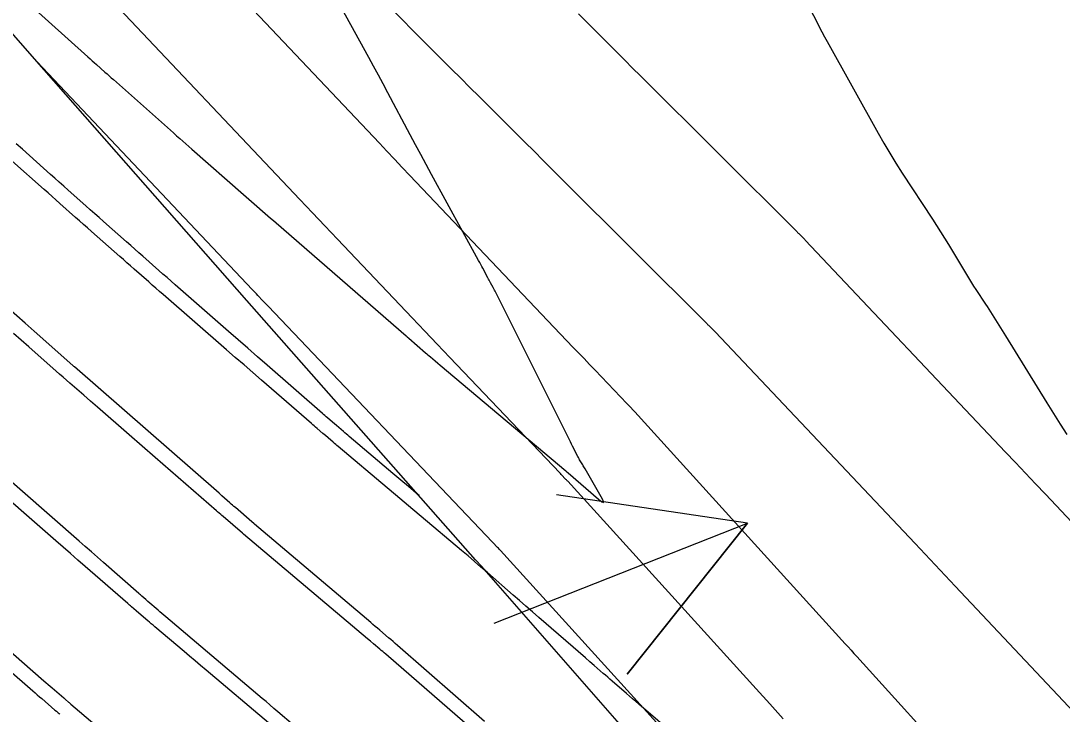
# Model space of a CAD drawing. Extents: x 954385 to 988206, y 1868364 to 1924553.
# Drawn here: x 955392.42 to 955424.79, y 1923316.1 to 1923337.66 of the extents above; entities that cross this region are included whole.
import ezdxf

# ---------------------------------------------------------------- set-up
doc = ezdxf.new("R2010")
doc.units = 0
for name, color, linetype in [('1', 7, 'Continuous'), ('Default', 7, 'Continuous'), ('Ex_Major Contours', 7, 'Continuous'), ('Ex_Minor Contours', 7, 'Continuous'), ('Perimeter', 7, 'Continuous'), ('Proposed Fill', 7, 'Continuous'), ('Slopes', 7, 'Continuous')]:
    doc.layers.add(name, color=color, linetype=linetype)

msp = doc.modelspace()

# ---------------------------------------------------------------- linework, layer by layer
for points in [[(955400.314, 1923341.68), (955405.811, 1923336.16), (955406.095, 1923335.875), (955406.379, 1923335.591), (955406.664, 1923335.306), (955406.948, 1923335.022), (955408.088, 1923333.886), (955408.373, 1923333.602), (955408.657, 1923333.318), (955408.942, 1923333.033), (955409.227, 1923332.749), (955413.743, 1923328.245), (955413.756, 1923328.232), (955413.768, 1923328.22), (955413.781, 1923328.207), (955413.794, 1923328.194), (955413.949, 1923328.044), (955413.962, 1923328.031), (955413.975, 1923328.019), (955413.988, 1923328.006), (955414, 1923327.993), (955420.218, 1923321.405), (955420.531, 1923321.074), (955420.844, 1923320.742), (955421.157, 1923320.41), (955421.469, 1923320.079), (955427.507, 1923313.663)], [(955397.231, 1923340.565), (955403.565, 1923333.856), (955403.802, 1923333.605), (955404.039, 1923333.354), (955404.277, 1923333.103), (955404.515, 1923332.853), (955409.585, 1923327.516), (955409.756, 1923327.336), (955409.928, 1923327.156), (955410.099, 1923326.975), (955410.271, 1923326.795), (955411.258, 1923325.757), (955411.279, 1923325.735), (955411.299, 1923325.714), (955411.32, 1923325.692), (955411.341, 1923325.671), (955411.491, 1923325.516), (955411.504, 1923325.502), (955411.508, 1923325.497), (955418.047, 1923318.287), (955418.137, 1923318.187), (955418.228, 1923318.087), (955418.318, 1923317.987), (955418.409, 1923317.887), (955424.895, 1923310.718)], [(955416.122, 1923315.95), (955415.699, 1923316.417), (955415.276, 1923316.883), (955409.421, 1923323.341), (955409.407, 1923323.355), (955409.394, 1923323.369), (955409.381, 1923323.383), (955409.367, 1923323.397), (955409.217, 1923323.553), (955409.194, 1923323.577), (955409.171, 1923323.6), (955405.754, 1923327.194), (955405.365, 1923327.603), (955404.977, 1923328.011), (955404.588, 1923328.42), (955404.2, 1923328.828), (955402.647, 1923330.463), (955402.259, 1923330.872), (955401.871, 1923331.281), (955401.483, 1923331.691), (955401.096, 1923332.1), (955395.118, 1923338.433)], [(955409.752, 1923337.873), (955410.716, 1923336.912), (955410.957, 1923336.672), (955411.198, 1923336.432), (955411.439, 1923336.191), (955411.68, 1923335.951), (955416.55, 1923331.094), (955416.563, 1923331.082), (955416.576, 1923331.069), (955416.589, 1923331.056), (955416.601, 1923331.044), (955416.757, 1923330.893), (955416.77, 1923330.881), (955416.782, 1923330.868), (955416.795, 1923330.855), (955416.807, 1923330.842), (955423.033, 1923324.247), (955423.342, 1923323.919), (955423.651, 1923323.592), (955423.96, 1923323.264), (955424.269, 1923322.936), (955430.343, 1923316.482)], [(955413.794, 1923314.058), (955407.333, 1923321.184), (955407.311, 1923321.208), (955407.289, 1923321.232), (955407.266, 1923321.256), (955407.243, 1923321.279), (955407.091, 1923321.437), (955407.084, 1923321.444), (955400.107, 1923328.781), (955400.026, 1923328.867), (955399.945, 1923328.952), (955399.783, 1923329.122), (955399.742, 1923329.165), (955399.702, 1923329.208), (955399.661, 1923329.25), (955399.621, 1923329.293), (955392.92, 1923336.391)]]:
    msp.add_lwpolyline(points)
at = {"layer": '1'}
for points in [[(955391.328, 1923339.39), (955394.505, 1923336.536), (955394.571, 1923336.477), (955394.637, 1923336.418), (955394.703, 1923336.36), (955394.769, 1923336.301), (955395.033, 1923336.066), (955395.099, 1923336.008), (955395.165, 1923335.949), (955395.231, 1923335.89), (955395.297, 1923335.832), (955397.169, 1923334.172), (955397.217, 1923334.13), (955397.264, 1923334.088), (955397.312, 1923334.046), (955397.36, 1923334.004), (955397.55, 1923333.836), (955397.645, 1923333.752), (955397.741, 1923333.668), (955399.339, 1923332.26), (955399.423, 1923332.186), (955399.508, 1923332.112), (955399.592, 1923332.038), (955399.677, 1923331.964), (955400.016, 1923331.669), (955400.1, 1923331.596), (955400.185, 1923331.522), (955400.27, 1923331.448), (955400.354, 1923331.375), (955404.397, 1923327.859), (955404.425, 1923327.835), (955404.48, 1923327.787), (955405, 1923327.339), (955405.038, 1923327.307), (955405.076, 1923327.275), (955405.114, 1923327.243), (955405.152, 1923327.21), (955405.304, 1923327.082), (955405.38, 1923327.018), (955405.456, 1923326.954), (955409.363, 1923323.662), (955409.381, 1923323.646), (955409.437, 1923323.598), (955410.374, 1923322.784), (955410.481, 1923322.7), (955410.533, 1923322.684), (955410.527, 1923322.737), (955410.465, 1923322.859), (955409.96, 1923323.73), (955409.942, 1923323.762), (955409.923, 1923323.793), (955409.905, 1923323.824), (955409.886, 1923323.856), (955409.81, 1923323.98), (955409.792, 1923324.011), (955409.774, 1923324.043), (955409.756, 1923324.075), (955409.739, 1923324.107), (955409.572, 1923324.433), (955409.539, 1923324.498), (955409.505, 1923324.564), (955409.472, 1923324.629), (955409.44, 1923324.694), (955407.183, 1923329.209), (955407.163, 1923329.248), (955407.143, 1923329.286), (955407.123, 1923329.325), (955407.103, 1923329.363), (955407.02, 1923329.515), (955406.999, 1923329.553), (955406.978, 1923329.592), (955406.958, 1923329.63), (955406.938, 1923329.668), (955406.783, 1923329.963), (955406.75, 1923330.025), (955406.718, 1923330.087), (955406.684, 1923330.148), (955406.651, 1923330.21), (955405.189, 1923332.885), (955405.022, 1923333.193), (955404.855, 1923333.501), (955404.689, 1923333.809), (955404.524, 1923334.118), (955403.831, 1923335.421), (955403.683, 1923335.697), (955403.535, 1923335.972), (955403.385, 1923336.247), (955403.235, 1923336.521), (955402.396, 1923338.04)], [(955416.76, 1923338.402), (955417.161, 1923337.63), (955417.242, 1923337.475), (955417.324, 1923337.321), (955417.407, 1923337.167), (955417.491, 1923337.014), (955419.068, 1923334.171), (955419.248, 1923333.855), (955419.433, 1923333.542), (955419.623, 1923333.232), (955419.819, 1923332.926), (955420.759, 1923331.489), (955420.885, 1923331.294), (955421.01, 1923331.098), (955421.132, 1923330.901), (955421.253, 1923330.703), (955421.844, 1923329.721), (955421.908, 1923329.616), (955421.973, 1923329.511), (955422.04, 1923329.408), (955422.107, 1923329.305), (955422.409, 1923328.852), (955422.462, 1923328.771), (955422.515, 1923328.689), (955422.567, 1923328.607), (955422.619, 1923328.524), (955422.823, 1923328.192), (955422.874, 1923328.109), (955422.925, 1923328.026), (955422.976, 1923327.943), (955423.028, 1923327.86), (955424.31, 1923325.781), (955424.517, 1923325.449), (955424.726, 1923325.119), (955424.938, 1923324.79)], [(955412.884, 1923315.331), (955411.632, 1923316.408), (955411.535, 1923316.491), (955411.438, 1923316.575), (955411.341, 1923316.659), (955411.245, 1923316.742), (955410.804, 1923317.125), (955410.734, 1923317.185), (955410.665, 1923317.245), (955410.596, 1923317.306), (955410.526, 1923317.366), (955410.248, 1923317.607), (955410.11, 1923317.728), (955409.971, 1923317.848), (955408.523, 1923319.107), (955408.323, 1923319.281), (955408.123, 1923319.454), (955407.923, 1923319.628), (955407.723, 1923319.802), (955406.924, 1923320.498), (955406.723, 1923320.672), (955406.523, 1923320.845), (955406.321, 1923321.017), (955406.119, 1923321.188), (955404.868, 1923322.242), (955404.602, 1923322.466), (955404.336, 1923322.69), (955404.07, 1923322.914), (955403.804, 1923323.139), (955402.288, 1923324.418), (955402.248, 1923324.452), (955402.208, 1923324.486), (955402.169, 1923324.52), (955402.129, 1923324.554), (955401.97, 1923324.69), (955401.891, 1923324.759), (955401.812, 1923324.827), (955401.629, 1923324.985), (955401.585, 1923325.022), (955401.541, 1923325.06), (955401.498, 1923325.098), (955401.454, 1923325.136), (955399.906, 1923326.483), (955399.633, 1923326.72), (955399.361, 1923326.957), (955399.088, 1923327.194), (955398.816, 1923327.431), (955396.846, 1923329.147), (955396.733, 1923329.246), (955396.62, 1923329.345), (955396.507, 1923329.443), (955396.395, 1923329.542), (955395.945, 1923329.938), (955395.833, 1923330.037), (955395.72, 1923330.136), (955395.608, 1923330.235), (955395.496, 1923330.335), (955394.613, 1923331.113), (955394.491, 1923331.221), (955394.368, 1923331.329), (955394.246, 1923331.438), (955394.123, 1923331.546), (955393.634, 1923331.98), (955393.511, 1923332.089), (955393.389, 1923332.197), (955393.266, 1923332.306), (955393.144, 1923332.415), (955392.136, 1923333.31)], [(955406.709, 1923315.398), (955403.767, 1923317.959), (955403.719, 1923318), (955403.672, 1923318.041), (955403.625, 1923318.081), (955403.577, 1923318.121), (955403.387, 1923318.282), (955403.291, 1923318.362), (955403.196, 1923318.442), (955399.347, 1923321.691), (955399.335, 1923321.702), (955399.31, 1923321.723), (955398.706, 1923322.244), (955398.672, 1923322.274), (955398.638, 1923322.303), (955398.536, 1923322.392), (955398.502, 1923322.421), (955396.594, 1923324.083), (955396.193, 1923324.432), (955395.792, 1923324.782), (955394.804, 1923325.643), (955394.589, 1923325.83), (955394.375, 1923326.016), (955393.946, 1923326.39), (955393.839, 1923326.483), (955393.732, 1923326.577), (955393.625, 1923326.671), (955393.518, 1923326.765), (955392.665, 1923327.517), (955392.426, 1923327.728), (955392.188, 1923327.939)], [(955400.119, 1923315.828), (955398.18, 1923317.465), (955398.01, 1923317.609), (955397.839, 1923317.753), (955397.668, 1923317.898), (955397.498, 1923318.042), (955396.585, 1923318.813), (955396.53, 1923318.86), (955396.474, 1923318.908), (955396.418, 1923318.955), (955396.363, 1923319.003), (955396.089, 1923319.239), (955396.003, 1923319.314), (955395.859, 1923319.438), (955395.83, 1923319.462), (955395.802, 1923319.487), (955395.773, 1923319.512), (955395.745, 1923319.537), (955394.422, 1923320.69), (955394.192, 1923320.891), (955393.963, 1923321.092), (955393.733, 1923321.292), (955393.503, 1923321.492), (955391.166, 1923323.528)], [(955388.527, 1923320.543), (955392.792, 1923316.823), (955392.862, 1923316.762), (955392.932, 1923316.701), (955393.003, 1923316.64), (955393.073, 1923316.579), (955393.482, 1923316.226), (955393.524, 1923316.19), (955393.579, 1923316.142), (955393.607, 1923316.118), (955393.634, 1923316.095)]]:
    msp.add_lwpolyline(points, dxfattribs=at)
at = {"layer": 'Default'}
msp.add_arc((956111.568, 1924014.493), 954.93, 205.346268, 226.414195, dxfattribs=at)
at = {"layer": 'Ex_Major Contours'}
msp.add_lwpolyline([(955400.898, 1923315.759), (955400.409, 1923316.174), (955400.287, 1923316.278), (955400.164, 1923316.382), (955400.042, 1923316.486), (955399.92, 1923316.589), (955396.927, 1923319.128), (955396.867, 1923319.179), (955396.806, 1923319.231), (955396.746, 1923319.282), (955396.686, 1923319.334), (955396.373, 1923319.605), (955396.302, 1923319.666), (955396.183, 1923319.769), (955396.159, 1923319.79), (955396.135, 1923319.811), (955396.112, 1923319.831), (955396.088, 1923319.852), (955394.994, 1923320.811), (955394.803, 1923320.977), (955394.613, 1923321.144), (955394.422, 1923321.31), (955394.232, 1923321.477), (955391.543, 1923323.828)], dxfattribs=at)
at = {"layer": 'Ex_Minor Contours'}
for points in [[(955404.8, 1923322.893), (955404.71, 1923322.969), (955404.469, 1923323.173), (955404.228, 1923323.377), (955403.987, 1923323.582), (955402.628, 1923324.734), (955402.584, 1923324.771), (955402.54, 1923324.808), (955402.496, 1923324.846), (955402.453, 1923324.883), (955402.231, 1923325.075), (955402.112, 1923325.178), (955401.953, 1923325.315), (955401.914, 1923325.349), (955401.874, 1923325.384), (955401.834, 1923325.418), (955401.795, 1923325.453), (955400.076, 1923326.953), (955399.776, 1923327.215), (955399.476, 1923327.477), (955399.177, 1923327.738), (955398.877, 1923328), (955397.216, 1923329.454), (955397.09, 1923329.564), (955396.965, 1923329.675), (955396.839, 1923329.785), (955396.713, 1923329.896), (955396.212, 1923330.339), (955396.086, 1923330.45), (955395.961, 1923330.561), (955395.835, 1923330.672), (955395.71, 1923330.783), (955394.992, 1923331.417), (955394.854, 1923331.539), (955394.716, 1923331.661), (955394.579, 1923331.784), (955394.441, 1923331.906), (955393.891, 1923332.395), (955393.753, 1923332.518), (955393.615, 1923332.64), (955393.478, 1923332.763), (955393.341, 1923332.885), (955392.468, 1923333.664), (955392.277, 1923333.835)], [(955406.838, 1923315.871), (955404.131, 1923318.237), (955404.062, 1923318.296), (955403.993, 1923318.356), (955403.924, 1923318.415), (955403.854, 1923318.474), (955403.576, 1923318.71), (955403.506, 1923318.769), (955403.437, 1923318.828), (955403.367, 1923318.887), (955403.298, 1923318.946), (955399.685, 1923322.007), (955399.665, 1923322.024), (955399.605, 1923322.077), (955399.089, 1923322.523), (955399.046, 1923322.56), (955399.004, 1923322.596), (955398.962, 1923322.633), (955398.919, 1923322.67), (955398.75, 1923322.817), (955398.666, 1923322.891), (955398.582, 1923322.965), (955394.085, 1923326.899), (955394.068, 1923326.914), (955394.034, 1923326.944), (955392.831, 1923328.008), (955392.551, 1923328.255), (955392.035, 1923328.712)], [(955389.265, 1923320.527), (955393.135, 1923317.138), (955393.201, 1923317.081), (955393.266, 1923317.024), (955393.331, 1923316.967), (955393.397, 1923316.911), (955393.752, 1923316.602), (955393.808, 1923316.554), (955393.901, 1923316.473), (955393.92, 1923316.457), (955393.939, 1923316.441), (955393.957, 1923316.425), (955393.976, 1923316.409), (955394.719, 1923315.779)]]:
    msp.add_lwpolyline(points, dxfattribs=at)
at = {"layer": 'Perimeter'}
msp.add_lwpolyline([(955453.831, 1923268.974), (955448.495, 1923276.541), (955440.881, 1923283.045), (955437.759, 1923286.64), (955433.675, 1923291.02), (955426.871, 1923298.362), (955421.789, 1923303.911), (955420.109, 1923305.748), (955413.351, 1923313.137), (955406.749, 1923320.685), (955406.556, 1923320.9), (955399.449, 1923328.966), (955392.84, 1923336.482), (955392.199, 1923337.216), (955386.259, 1923344.026), (955380.84, 1923350.244), (955404.441, 1923372.803), (955430.664, 1923345.369), (955463.111, 1923313.401), (955497.691, 1923280.642), (955532.806, 1923247.125)], dxfattribs=at)
at = {"layer": 'Proposed Fill'}
msp.add_lwpolyline([(955453.831, 1923268.974), (955448.495, 1923276.541), (955440.881, 1923283.045), (955437.759, 1923286.64), (955433.675, 1923291.02), (955426.871, 1923298.362), (955421.789, 1923303.911), (955420.109, 1923305.748), (955413.351, 1923313.137), (955406.749, 1923320.685), (955406.556, 1923320.9), (955399.449, 1923328.966), (955392.84, 1923336.482), (955392.199, 1923337.216), (955386.259, 1923344.026), (955380.84, 1923350.244)], dxfattribs=at)
at = {"layer": 'Slopes'}
msp.add_lwpolyline([(955407.131, 1923318.928), (955415.005, 1923322.035), (955411.272, 1923317.337), (955415.005, 1923322.035), (955409.07, 1923322.918)], dxfattribs=at)

doc.saveas('drawing.dxf')
